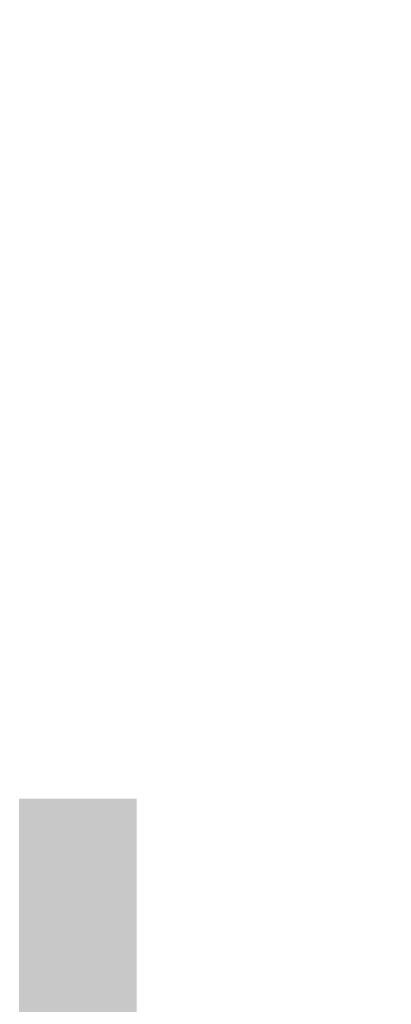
# Model space of a CAD drawing. Header units: millimetres. Extents: x -57162 to 485422, y -209335 to -9481.
# Tile 492 of 656: x 71774 to 71948, y -19855 to -19394. Entities that reach past the tile are written whole.
import ezdxf
from ezdxf import colors
from ezdxf.entities.mleader import LeaderData, LeaderLine
from ezdxf.math import Vec2, Vec3

# ---------------------------------------------------------------- set-up
doc = ezdxf.new("R2010")
doc.units = ezdxf.units.MM
doc.linetypes.add('-D1d1-15x02', pattern=[19, 15, -2, 0, -2])
doc.linetypes.add('DASHDOT', pattern=[25.4, 12.7, -6.35, 0, -6.35])
doc.layers.add('dim_razv', color=7, linetype='DASHDOT', lineweight=9, true_color=0x183018)
for name, color, linetype, lineweight in [('Импосты витража', 7, 'Continuous', 5), ('Марки дверей', 7, 'Continuous', 9), ('Оси', 7, 'Continuous', 5), ('Панели витража', 7, 'Continuous', 5), ('Стены', 7, 'Continuous', 5), ('Элементы узлов', 7, 'Continuous', 5)]:
    doc.layers.add(name, color=color, linetype=linetype, lineweight=lineweight)
doc.styles.add('fl_iso paper', font='isocpeur.ttf', dxfattribs={"width": 0.8, "oblique": 10})
doc.styles.add('In tre', font='isocpeur.ttf', dxfattribs={"width": 0.8, "oblique": 10})

# ---------------------------------------------------------------- blocks, each defined once
blk = doc.blocks.new('System Panel - A_PAN_Glass-6823347-50_AS_Plan_L01_1 корпус_Маркировочный - зависимый 1')
at = {"layer": 'Панели витража'}
for p, q in [((610.0451940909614, 0), (-610.0451940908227, -6.930349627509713e-11)), ((610.0451940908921, -54.99999999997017), (610.0451940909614, 0)), ((-610.0451940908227, -54.99999999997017), (610.0451940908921, -54.99999999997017))]:
    blk.add_line(p, q, dxfattribs=at)
blk = doc.blocks.new('Rectangular Mullion - 50Wx250H-2623690-50_AS_Plan_L01_1 корпус_Маркировочный - зависимый 1')
at = {"layer": 'Элементы узлов'}
for p, q in [((-24.99999999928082, 65.24999999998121), (-24.99999999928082, 250.0000000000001)), ((-24.99999999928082, 250.0000000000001), (1.10097131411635e-10, 250.0000000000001)), ((24.99999999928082, 250.0000000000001), (-1.10097131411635e-10, 250.0000000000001)), ((24.99999999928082, 65.24999999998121), (24.99999999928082, 250.0000000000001)), ((-23.00000000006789, 237.2999998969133), (0, 237.2999998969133)), ((-23.00000000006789, 237.2999998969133), (-23.00000000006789, 73.55000000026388)), ((-14.90000002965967, 83.95000000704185), (-14.90000002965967, 237.2999998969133)), ((23.00000000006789, 237.2999998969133), (0, 237.2999998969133)), ((14.90000002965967, 83.95000000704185), (14.90000002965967, 237.2999998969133)), ((23.00000000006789, 237.2999998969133), (23.00000000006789, 73.55000000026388)), ((0, 83.95000000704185), (-23.00000000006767, 83.95000000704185)), ((0, 83.95000000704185), (23.00000000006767, 83.95000000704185)), ((-0.5000000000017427, 73.55000000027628), (-23.00000000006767, 73.55000000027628)), ((-14.00000000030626, 71.25000000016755), (-14.00000000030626, 65.24999999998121)), ((-10.00000000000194, 71.25000000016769), (-14.00000000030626, 71.25000000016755)), ((-10.00000000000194, 53.00000000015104), (-10.00000000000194, 71.25000000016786)), ((0.5000000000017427, 73.55000000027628), (23.00000000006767, 73.55000000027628)), ((10.00000000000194, 71.25000000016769), (14.00000000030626, 71.25000000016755)), ((10.00000000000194, 53.00000000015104), (10.00000000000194, 71.25000000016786)), ((14.00000000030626, 71.25000000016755), (14.00000000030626, 65.24999999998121)), ((-14.00000000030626, 65.24999999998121), (-24.99999999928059, 65.24999999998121)), ((-7.037932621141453, 65.22019715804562), (-5.866025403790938, 67.25000000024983)), ((-7.037932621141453, 65.22019715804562), (-7.037932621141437, 54.66206737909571)), ((-4.133974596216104, 67.2500000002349), (-5.866025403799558, 67.25000000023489)), ((-4.133974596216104, 67.2500000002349), (-2.921875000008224, 65.06465906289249)), ((-2.921875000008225, 65.06465906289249), (-2.921875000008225, 54.6218750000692)), ((4.133974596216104, 67.2500000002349), (2.921875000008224, 65.06465906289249)), ((2.921875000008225, 65.06465906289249), (2.921875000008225, 54.6218750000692)), ((4.133974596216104, 67.2500000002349), (5.866025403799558, 67.25000000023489)), ((7.037932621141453, 65.22019715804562), (5.866025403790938, 67.25000000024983)), ((7.037932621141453, 65.22019715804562), (7.037932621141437, 54.66206737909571)), ((14.00000000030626, 65.24999999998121), (24.99999999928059, 65.24999999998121)), ((-8.700000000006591, 53.00000000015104), (-10.00000000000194, 53.00000000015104)), ((-10.00000000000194, 53.00000000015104), (-10.00000000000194, 16.99995160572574)), ((-8.700000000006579, 53.00000000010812), (-7.037932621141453, 54.66206737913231)), ((-1.300000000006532, 53.0000000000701), (-2.921875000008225, 54.6218750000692)), ((6.526812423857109e-12, 53.00000000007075), (-1.300000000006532, 53.00000000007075)), ((-6.526812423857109e-12, 53.00000000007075), (1.300000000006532, 53.00000000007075)), ((1.300000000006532, 53.0000000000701), (2.921875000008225, 54.6218750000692)), ((8.700000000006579, 53.00000000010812), (7.037932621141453, 54.66206737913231)), ((8.700000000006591, 53.00000000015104), (10.00000000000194, 53.00000000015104)), ((10.00000000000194, 53.00000000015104), (10.00000000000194, 16.99995160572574)), ((-8.499999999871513, 22.992756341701), (-1.514655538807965, 29.97810080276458)), ((-1.514655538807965, 29.97810080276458), (0, 29.97810080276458)), ((1.514655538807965, 29.97810080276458), (0, 29.97810080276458)), ((8.499999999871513, 22.992756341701), (1.514655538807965, 29.97810080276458)), ((-8.50000000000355, 18.45620160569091), (-8.50000000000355, 22.99275634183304)), ((-7.500000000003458, 18.45620160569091), (-8.50000000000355, 18.45620160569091)), ((-7.500000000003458, 16.99995160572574), (-7.500000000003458, 18.45620160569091)), ((7.500000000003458, 18.45620160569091), (8.50000000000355, 18.45620160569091)), ((7.500000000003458, 16.99995160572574), (7.500000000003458, 18.45620160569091)), ((8.50000000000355, 18.45620160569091), (8.50000000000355, 22.99275634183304)), ((-23.84999999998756, 14.57300708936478), (-24.99999999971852, 14.2340920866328)), ((-24.99999999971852, -3.563309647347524e-11), (-24.99999999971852, 14.2340920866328)), ((-22.31562543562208, 16.99995160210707), (-23.84999999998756, 16.99995160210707)), ((-23.84999999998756, 16.99995160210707), (-23.84999999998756, 14.57300708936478)), ((-22.5154942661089, 10.57659988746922), (-23.84999999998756, 14.57300708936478)), ((-22.31562543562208, 16.99995160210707), (-22.31562543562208, 16.0159351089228)), ((-22.31562543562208, 16.0159351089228), (-21.32717362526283, 16.0159351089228)), ((-18.99594636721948, 17.64827800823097), (-21.32717362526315, 16.01593510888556)), ((-18.37175191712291, 16.59995159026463), (-18.99594636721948, 17.64827800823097)), ((-7.381216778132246, 16.59995159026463), (-18.37175191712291, 16.59995159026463)), ((-12.19999999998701, 9.01334733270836), (-12.19999999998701, 14.79995160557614)), ((-12.19999999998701, 14.79995160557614), (1.241278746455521e-11, 14.79995160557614)), ((-10.00000000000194, 16.99995160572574), (-7.500000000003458, 16.99995160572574)), ((-7.381216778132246, 17.9999515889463), (-7.381216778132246, 16.59995159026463)), ((-2.629720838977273, 17.9999515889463), (-7.381216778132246, 17.9999515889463)), ((-2.629720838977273, 17.9999515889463), (-2.629720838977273, 16.82962325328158)), ((-2.629720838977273, 16.82962325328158), (1.241278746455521e-11, 16.82962325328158)), ((2.629720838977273, 16.82962325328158), (-1.241278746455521e-11, 16.82962325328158)), ((-1.241278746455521e-11, 14.79995160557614), (-1.241278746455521e-11, 16.82962325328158)), ((1.241278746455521e-11, 14.79995160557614), (1.241278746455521e-11, 16.82962325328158)), ((12.19999999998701, 14.79995160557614), (-1.241278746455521e-11, 14.79995160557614)), ((2.629720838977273, 17.9999515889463), (2.629720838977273, 16.82962325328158)), ((2.629720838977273, 17.9999515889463), (7.381216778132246, 17.9999515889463)), ((7.381216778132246, 17.9999515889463), (7.381216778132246, 16.59995159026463)), ((7.381216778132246, 16.59995159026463), (18.37175191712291, 16.59995159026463)), ((10.00000000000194, 16.99995160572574), (7.500000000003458, 16.99995160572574)), ((12.19999999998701, 9.01334733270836), (12.19999999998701, 14.79995160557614)), ((18.37175191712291, 16.59995159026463), (18.99594636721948, 17.64827800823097)), ((18.99594636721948, 17.64827800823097), (21.32717362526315, 16.01593510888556)), ((22.31562543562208, 16.0159351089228), (21.32717362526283, 16.0159351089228)), ((22.31562543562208, 16.99995160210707), (22.31562543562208, 16.0159351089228)), ((22.31562543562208, 16.99995160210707), (23.84999999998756, 16.99995160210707)), ((22.5154942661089, 10.57659988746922), (23.84999999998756, 14.57300708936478)), ((23.84999999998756, 16.99995160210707), (23.84999999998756, 14.57300708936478)), ((23.84999999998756, 14.57300708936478), (24.99999999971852, 14.2340920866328)), ((24.99999999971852, -3.563309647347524e-11), (24.99999999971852, 14.2340920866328)), ((-22.5154942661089, 10.57659988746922), (-23.69999999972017, 9.887595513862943)), ((-23.69999999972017, 1.299999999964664), (-23.69999999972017, 9.887595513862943)), ((-23.23052442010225, 10.16068049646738), (-22.4999999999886, 7.97299933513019)), ((-12.69968128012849, 7.622988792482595), (-11.34289360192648, 11.39823795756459)), ((-10.49999999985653, 11.23409208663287), (-11.26476860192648, 11.39823795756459)), ((-10.49999999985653, 1.499999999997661), (-10.49999999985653, 11.23409208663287)), ((10.49999999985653, 11.23409208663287), (11.26476860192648, 11.39823795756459)), ((10.49999999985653, 1.499999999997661), (10.49999999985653, 11.23409208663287)), ((12.69968128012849, 7.622988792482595), (11.34289360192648, 11.39823795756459)), ((23.23052442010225, 10.16068049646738), (22.4999999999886, 7.97299933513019)), ((22.5154942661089, 10.57659988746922), (23.69999999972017, 9.887595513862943)), ((23.69999999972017, 1.299999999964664), (23.69999999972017, 9.887595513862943)), ((-22.4999999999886, 7.972999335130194), (-22.4999999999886, 4.498266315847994)), ((-21.2999999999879, 4.498266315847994), (-21.2999999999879, 6.499951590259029)), ((-21.2999999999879, 6.499951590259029), (-14.19999999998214, 6.499951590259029)), ((-14.19999999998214, 6.499951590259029), (-14.19999999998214, 4.498266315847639)), ((-13.17298132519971, 4.498266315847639), (-12.19750689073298, 7.212514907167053)), ((-12.69968128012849, 7.622988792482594), (-11.79999999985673, 6.887595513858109)), ((-11.79999999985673, 1.299999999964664), (-11.79999999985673, 6.887595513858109)), ((0, 7.99999999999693), (-4.799999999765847, 7.99999999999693)), ((-4.799999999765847, 1.499999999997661), (-4.799999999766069, 7.99999999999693)), ((0, -3.563309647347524e-11), (0, 7.99999999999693)), ((0, 7.99999999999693), (4.799999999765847, 7.99999999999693)), ((0, -3.563309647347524e-11), (0, 7.99999999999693)), ((4.799999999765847, 1.499999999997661), (4.799999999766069, 7.99999999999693)), ((12.69968128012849, 7.622988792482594), (11.79999999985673, 6.887595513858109)), ((11.79999999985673, 1.299999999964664), (11.79999999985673, 6.887595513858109)), ((13.17298132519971, 4.498266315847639), (12.19750689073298, 7.212514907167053)), ((21.2999999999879, 6.499951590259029), (14.19999999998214, 6.499951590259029)), ((14.19999999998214, 6.499951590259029), (14.19999999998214, 4.498266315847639)), ((21.2999999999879, 4.498266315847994), (21.2999999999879, 6.499951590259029)), ((22.4999999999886, 7.972999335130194), (22.4999999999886, 4.498266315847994)), ((-23.69999999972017, 1.299999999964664), (-11.79999999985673, 1.299999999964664)), ((-21.2999999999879, 4.498266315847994), (-22.4999999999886, 4.498266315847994)), ((-13.17298132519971, 4.498266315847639), (-14.19999999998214, 4.498266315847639)), ((-4.799999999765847, 1.499999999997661), (-10.49999999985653, 1.499999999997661)), ((4.799999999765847, 1.499999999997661), (10.49999999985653, 1.499999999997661)), ((23.69999999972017, 1.299999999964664), (11.79999999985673, 1.299999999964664)), ((13.17298132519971, 4.498266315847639), (14.19999999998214, 4.498266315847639)), ((21.2999999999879, 4.498266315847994), (22.4999999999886, 4.498266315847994)), ((-24.99999999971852, -3.563309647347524e-11), (1.400959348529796e-10, -3.563309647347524e-11)), ((24.99999999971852, -3.563309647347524e-11), (-1.400959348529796e-10, -3.563309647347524e-11))]:
    blk.add_line(p, q, dxfattribs=at)
for centre, radius, start, end in [((-0.5000000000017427, 73.05000000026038), 0.5000000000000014, 359.9999999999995, 89.9999999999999), ((0.5000000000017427, 73.05000000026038), 0.4999999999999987, 90.00000000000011, 180.0000000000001)]:
    blk.add_arc(centre, radius, start, end, dxfattribs=at)
blk = doc.blocks.new('Rectangular Mullion - R_StandardFrame_50Wx250H-7692473-50_AS_Plan_L01_1 корпус_Маркировочный - зависимый 1')
at = {"layer": 'Импосты витража', "lineweight": 9}
for p, q in [((0, 250.0000000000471), (-50.0000000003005, 249.9999999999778)), ((-50.0000000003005, 249.9999999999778), (-50.0000000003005, 6.930349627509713e-11)), ((0, 6.930349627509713e-11), (0, 250.0000000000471)), ((-50.0000000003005, 6.930349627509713e-11), (0, 6.930349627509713e-11))]:
    blk.add_line(p, q, dxfattribs=at)
blk = doc.blocks.new('_DOT')
at = {"color": 0, "linetype": 'ByBlock'}
blk.add_line((-0.5, 0), (-1, 0), dxfattribs=at)
at = {"color": 0, "linetype": 'ByBlock', "const_width": 0.5}
blk.add_lwpolyline([(-0.25, 0, 1), (0.25, 0, 1)], format="xyb", close=True, dxfattribs=at)

msp = doc.modelspace()

# ---------------------------------------------------------------- hatches: boundary and pattern name
at = {"layer": 'Стены', "true_color": 0xeff9fa}
msp.add_hatch(color=7, dxfattribs=at).paths.add_polyline_path([(71774.1339728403, -19864.06525676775), (71829.13397281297, -19864.06525676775), (71829.11951237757, -19455.92079544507), (71774.12109055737, -19455.92253141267), (71774.1339728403, -19854.06731626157)])

# ---------------------------------------------------------------- linework, layer by layer
at = {"layer": 'Оси', "linetype": '-D1d1-15x02'}
msp.add_line((37481.37901746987, -19459.07333285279), (73474.09923626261, -19459.0733328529), dxfattribs=at)

# ---------------------------------------------------------------- block references
at = {"layer": 'Импосты витража', "lineweight": 5, "extrusion": (0, 0, -1), "rotation": 269.9981915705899}
msp.add_blockref('Rectangular Mullion - 50Wx250H-2623690-50_AS_Plan_L01_1 корпус_Маркировочный - зависимый 1', (-71829.1203014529, -19430.9207954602), dxfattribs=at)
at = {"layer": 'Импосты витража', "lineweight": 5, "rotation": 90.00180842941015}
msp.add_blockref('Rectangular Mullion - R_StandardFrame_50Wx250H-7692473-50_AS_Plan_L01_1 корпус_Маркировочный - зависимый 1', (71829.11951237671, -19405.92079547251), dxfattribs=at)
at = {"layer": 'Панели витража', "lineweight": 5, "rotation": 279.3624129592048}
msp.add_blockref('System Panel - A_PAN_Glass-6823347-50_AS_Plan_L01_1 корпус_Маркировочный - зависимый 1', (71729.87814202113, -18804.00195609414), dxfattribs=at)

# ---------------------------------------------------------------- next in the draw order: leaders
at = {"layer": 'dim_razv', "color": 0, "linetype": 'ByBlock'}
ml = msp.add_multileader_mtext('Standard', dxfattribs=at)
ml.set_content('Стекло градиентное цветное', style='In tre')
ml.set_leader_properties()
ml.build(insert=Vec2(0, 0))
ml.multileader.update_dxf_attribs({"text_left_attachment_type": 6, "text_right_attachment_type": 6, "dogleg_length": 1, "arrow_head_size": 0, "scale": 49.99999999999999})
ctx = ml.context
ctx.base_point, ctx.scale, ctx.char_height, ctx.arrow_head_size, ctx.landing_gap_size, ctx.plane_origin = Vec3(66561.28793282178, -19718.26824147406), 49.99999999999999, 200, 0, 4.499999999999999, Vec3(78711.44688374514, -17149.20719312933)
ctx.left_attachment, ctx.right_attachment = 6, 6
notes = []
notes.append((ctx, [(1, (1, 1, 0), (66511.28793282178, -19718.26824147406), (1, 0), 49.99999999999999, [(1, [(65279.11951213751, -18099.0733328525)], 0, [])])]))
ctx.mtext.insert, ctx.mtext.width, ctx.mtext.defined_height, ctx.mtext.flow_direction = Vec3(66565.78793282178, -19458.26824147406), 3092.716304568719, 696.6098129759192, 5
ctx.mtext.has_bg_fill, ctx.mtext.bg_color, ctx.mtext.bg_scale_factor, ctx.mtext.bg_transparency, ctx.mtext.use_window_bg_color = 1, -1027028792, 1.5, 0, 1
for ctx, leaders in notes:
    for number, flags, end, landing, length, lines in leaders:
        leader = LeaderData()
        leader.index, (leader.has_last_leader_line, leader.has_dogleg_vector, leader.attachment_direction) = number, flags
        leader.last_leader_point, leader.dogleg_vector, leader.dogleg_length = Vec3(end), Vec3(landing), length
        for number, points, colour, breaks in lines:
            line = LeaderLine()
            line.index, line.vertices, line.color, line.breaks = number, Vec3.list(points), colors.encode_raw_color(colour), breaks
            leader.lines.append(line)
        ctx.leaders.append(leader)

# ---------------------------------------------------------------- next in the draw order: leaders
at = {"layer": 'Марки дверей', "lineweight": -2, "transparency": 33554687}
ml = msp.add_multileader_mtext('Standard', dxfattribs=at)
ml.set_content('\\pxsm1,ql;ГКЛ обшивка по каркасу толщиной 75 мм, Н=4100 мм', color=256, style='fl_iso paper')
ml.set_leader_properties(lineweight=5)
ml.set_arrow_properties(name='DOT')
ml.build(insert=Vec2(0, 0))
ml.multileader.update_dxf_attribs({"has_dogleg": 0, "text_left_attachment_type": 6, "text_right_attachment_type": 6, "dogleg_length": 0.75, "arrow_head_size": 60, "scale": 40})
ctx = ml.context
ctx.base_point, ctx.scale, ctx.char_height, ctx.arrow_head_size, ctx.landing_gap_size, ctx.plane_origin, ctx.plane_x_axis, ctx.plane_y_axis = Vec3(63069.11951213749, -19498.63232418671), 40, 250, 60, 80, Vec3(64934.71104798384, -12318.71293798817), Vec3(1, -2.449293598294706e-16), Vec3(2.449293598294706e-16, 1)
ctx.left_attachment, ctx.right_attachment = 6, 6
notes = []
notes.append((ctx, [(0, (1, 1, 0), (66991.56911061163, -19498.63232418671), (-1, 2.449293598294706e-16), 30, [(0, [(70654.11951286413, -19989.07333277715)], 0, [])])]))
ctx.mtext.insert, ctx.mtext.text_direction, ctx.mtext.width, ctx.mtext.defined_height, ctx.mtext.line_spacing_factor, ctx.mtext.flow_direction = Vec3(63149.11951213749, -19198.63232418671), Vec3(1, -2.449293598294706e-16), 4067.719967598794, 979.1234546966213, 0.7, 5
ctx.mtext.has_bg_fill, ctx.mtext.bg_color, ctx.mtext.bg_scale_factor, ctx.mtext.bg_transparency, ctx.mtext.use_window_bg_color = 1, -1027028792, 1.5, 0, 1
for ctx, leaders in notes:
    for number, flags, end, landing, length, lines in leaders:
        leader = LeaderData()
        leader.index, (leader.has_last_leader_line, leader.has_dogleg_vector, leader.attachment_direction) = number, flags
        leader.last_leader_point, leader.dogleg_vector, leader.dogleg_length = Vec3(end), Vec3(landing), length
        for number, points, colour, breaks in lines:
            line = LeaderLine()
            line.index, line.vertices, line.color, line.breaks = number, Vec3.list(points), colors.encode_raw_color(colour), breaks
            leader.lines.append(line)
        ctx.leaders.append(leader)

# ---------------------------------------------------------------- next in the draw order: leaders
at = {"layer": 'Марки дверей', "linetype": 'ByBlock'}
ml = msp.add_multileader_mtext('Standard', dxfattribs=at)
ml.set_content('Стойка из кв. трубы 80х80 (закладная для крепления остекления)', color=256, style='fl_iso paper')
ml.set_leader_properties()
ml.build(insert=Vec2(0, 0))
ml.multileader.update_dxf_attribs({"text_left_attachment_type": 6, "text_right_attachment_type": 6})
ctx = ml.context
ctx.base_point, ctx.char_height, ctx.plane_origin = Vec3(71922.89310299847, -17065.34264915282), 250, Vec3(67029.50172318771, -17283.35482456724)
ctx.left_attachment, ctx.right_attachment = 6, 6
notes = []
notes.append((ctx, [(0, (1, 1, 0), (71670.12556528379, -17065.34264915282), (1, 0), 252.7675377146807, [(3, [(70619.09703031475, -19489.07333284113), (71139.11951213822, -19489.07333284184), (71439.11708172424, -20414.04729505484), (70659.09703031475, -20409.07333284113)], 0, [])])]))
ctx.mtext.insert, ctx.mtext.width, ctx.mtext.flow_direction = Vec3(71924.89310299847, -16765.34264915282), 4615.43030145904, 5
for ctx, leaders in notes:
    for number, flags, end, landing, length, lines in leaders:
        leader = LeaderData()
        leader.index, (leader.has_last_leader_line, leader.has_dogleg_vector, leader.attachment_direction) = number, flags
        leader.last_leader_point, leader.dogleg_vector, leader.dogleg_length = Vec3(end), Vec3(landing), length
        for number, points, colour, breaks in lines:
            line = LeaderLine()
            line.index, line.vertices, line.color, line.breaks = number, Vec3.list(points), colors.encode_raw_color(colour), breaks
            leader.lines.append(line)
        ctx.leaders.append(leader)

doc.saveas('drawing.dxf')
